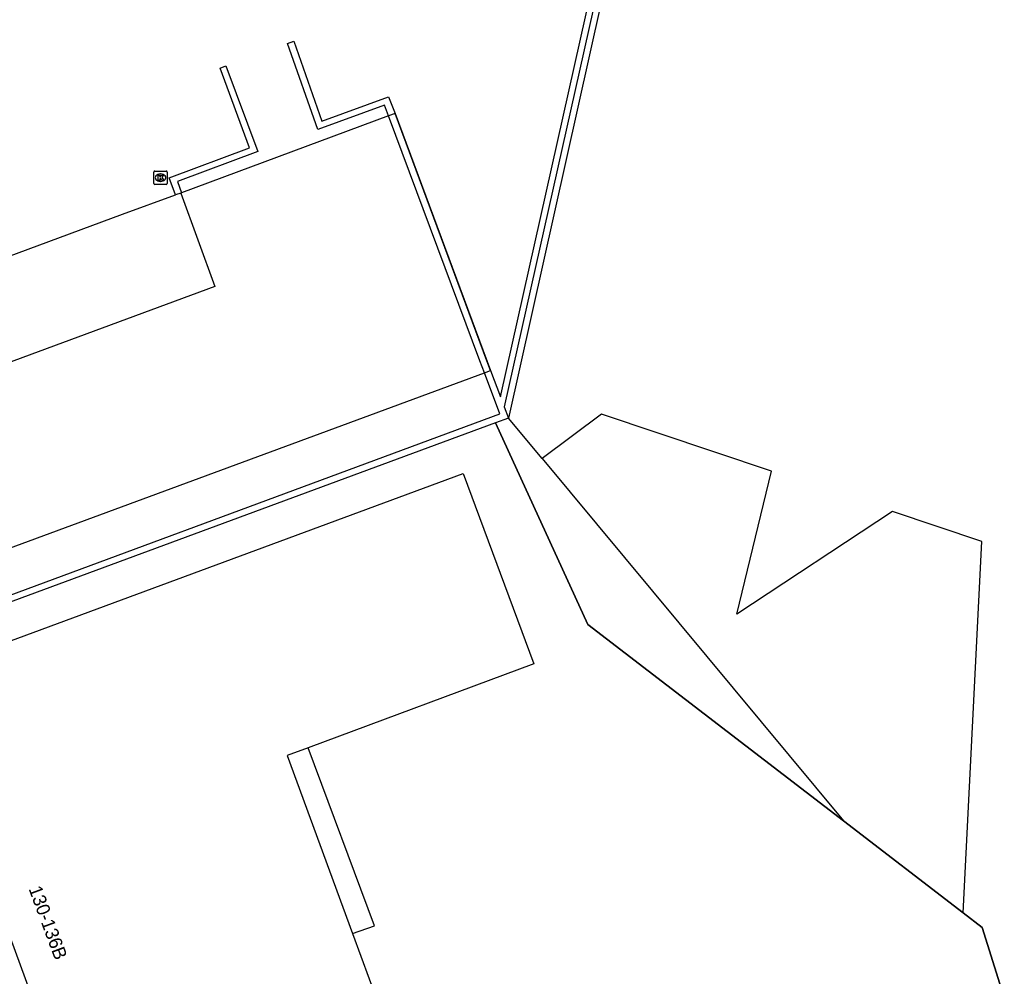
# Model space of a CAD drawing. Extents: x 161389 to 162585, y 388479 to 389761.
# Drawn here: x 162070.5 to 162145.1, y 388703.7 to 388775.6 of the extents above; entities that cross this region are included whole.
import ezdxf

# ---------------------------------------------------------------- set-up
doc = ezdxf.new("R2010")
doc.units = 0
for name, color, linetype in [('IMGEO_Groenvoorziening', 7, 'Continuous'), ('IMGEO_Hek', 7, 'Continuous'), ('IMGEO_Kolk', 7, 'Continuous'), ('IMGEO_Muur', 7, 'Continuous'), ('IMGEO_Pand', 7, 'Continuous'), ('IMGEO_Pand_nummerreeks', 7, 'Continuous'), ('IMGEO_Pand_overbouw', 7, 'Continuous')]:
    doc.layers.add(name, color=color, linetype=linetype)

msp = doc.modelspace()

# ---------------------------------------------------------------- linework, layer by layer
at = {"layer": 'IMGEO_Groenvoorziening'}
for points in [[(162122.012, 388811.944), (162107.264, 388745.692)], [(162141.446, 388708.493), (162142.841, 388736.421), (162136.136, 388738.669), (162124.438, 388730.944), (162127.039, 388741.711), (162114.251, 388745.986), (162109.783, 388742.663)], [(162106.287, 388745.331), (162113.232, 388730.178), (162132.45, 388715.408)], [(162109.783, 388742.663), (162107.264, 388745.692)], [(162109.783, 388742.663), (162132.45, 388715.408)], [(162132.45, 388715.408), (162141.446, 388708.493)], [(162141.446, 388708.493), (162142.881, 388707.39), (162145.128, 388700.187)]]:
    msp.add_lwpolyline(points, dxfattribs=at)
at = {"layer": 'IMGEO_Hek'}
for points in [[(162132.45, 388715.408), (162113.232, 388730.178), (162106.287, 388745.331)], [(162142.881, 388707.39), (162141.446, 388708.493), (162132.45, 388715.408)], [(162145.128, 388700.187), (162142.881, 388707.39)]]:
    msp.add_lwpolyline(points, dxfattribs=at)
at = {"layer": 'IMGEO_Kolk'}
for p, q in [((162080.601, 388763.349), (162080.601, 388764.201)), ((162080.676, 388764.275), (162081.528, 388764.275)), ((162081.089, 388764.055), (162081.114, 388764.055)), ((162081.602, 388764.201), (162081.602, 388763.349)), ((162081.528, 388763.275), (162080.676, 388763.275)), ((162081.112, 388763.495), (162081.087, 388763.495))]:
    msp.add_line(p, q, dxfattribs=at)
for points in [[(162080.601, 388763.349), (162080.601, 388764.201)], [(162080.676, 388764.275), (162081.528, 388764.275)], [(162080.922, 388763.975), (162081.045, 388763.975), (162081.045, 388763.824), (162081.175, 388763.975), (162081.339, 388763.975), (162081.193, 388763.824), (162081.346, 388763.575), (162081.194, 388763.575), (162081.109, 388763.739), (162081.045, 388763.672), (162081.045, 388763.575), (162080.922, 388763.575), (162080.922, 388763.975)], [(162081.602, 388764.201), (162081.602, 388763.349)], [(162081.528, 388763.275), (162080.676, 388763.275)]]:
    msp.add_lwpolyline(points, dxfattribs=at)
for centre, start, end in [((162080.678, 388764.199), 91.55205, 178.44795), ((162080.678, 388764.199), 91.55205, 178.44795), ((162081.526, 388764.199), 1.55205, 88.44795), ((162081.526, 388764.199), 1.55205, 88.44795), ((162080.678, 388763.351), 181.55205, 268.44795), ((162080.678, 388763.351), 181.55205, 268.44795), ((162081.526, 388763.351), 271.55205, 358.44795), ((162081.526, 388763.351), 271.55205, 358.44795)]:
    msp.add_arc(centre, 0.0765, start, end, dxfattribs=at)
for centre, major_axis, ratio, start_param, end_param in [((162081.088, 388763.775), (-0.387, 0.002), 0.722429, 4.712389, 7.853982), ((162081.113, 388763.775), (-0.39, 0.002), 0.717154, 1.570796, 4.712389)]:
    msp.add_ellipse(centre, major_axis=major_axis, ratio=ratio, start_param=start_param, end_param=end_param, dxfattribs=at)
at = {"layer": 'IMGEO_Muur'}
for points in [[(162090.089, 388796.832), (162089.771, 388797.682), (162120.964, 388809.223), (162106.946, 388746.548), (162107.264, 388745.692)], [(162105.908, 388749.278), (162106.664, 388747.307), (162120.333, 388808.51), (162090.394, 388797.404), (162090.544, 388797)], [(162098.245, 388768.416), (162097.945, 388769.221), (162092.924, 388767.399), (162090.655, 388773.874), (162091.135, 388774.03), (162093.235, 388768.019), (162098.238, 388769.844), (162098.752, 388768.604)], [(162082.237, 388762.484), (162081.754, 388763.754), (162087.8, 388766.024), (162085.578, 388772), (162086.02, 388772.18), (162088.422, 388765.738), (162082.371, 388763.486), (162082.673, 388762.63), (162082.628, 388762.613)], [(162098.752, 388768.604), (162098.245, 388768.416)], [(162105.447, 388749.108), (162105.114, 388750), (162098.245, 388768.416)], [(162098.752, 388768.604), (162105.908, 388749.278)], [(162106.287, 388745.331), (162058.659, 388727.729), (162052.765, 388743.449), (162053.195, 388743.617), (162058.944, 388728.375), (162106.601, 388746.014), (162105.447, 388749.108)], [(162105.447, 388749.108), (162105.908, 388749.278)], [(162107.264, 388745.692), (162106.287, 388745.331)]]:
    msp.add_lwpolyline(points, dxfattribs=at)
at = {"layer": 'IMGEO_Pand'}
for points in [[(162082.628, 388762.613), (162085.195, 388755.582), (162070.087, 388750), (162067.611, 388749.085), (162067.271, 388750), (162064.997, 388756.122), (162065.582, 388756.345), (162078.24, 388761.021), (162082.237, 388762.484)], [(162082.628, 388762.613), (162082.237, 388762.484)], [(162103.862, 388741.531), (162109.159, 388727.215), (162092.198, 388720.903), (162090.62, 388720.315), (162095.532, 388706.941), (162100.56, 388693.303), (162077.828, 388684.945), (162072.567, 388699.145), (162067.819, 388712.025), (162062.6, 388726.168), (162062.565, 388726.27), (162103.862, 388741.531)]]:
    msp.add_lwpolyline(points, dxfattribs=at)
at = {"layer": 'IMGEO_Pand_overbouw'}
msp.add_lwpolyline([(162057.848, 388731.531), (162105.447, 388749.108), (162105.908, 388749.278), (162105.641, 388750), (162098.752, 388768.604), (162098.245, 388768.416), (162082.673, 388762.63), (162082.628, 388762.613), (162085.195, 388755.582), (162070.087, 388750)], dxfattribs=at)
msp.add_lwpolyline([(162095.532, 388706.941), (162097.186, 388707.51), (162092.198, 388720.903), (162090.62, 388720.315)], close=True, dxfattribs=at)

# ---------------------------------------------------------------- texts
at = {"layer": 'IMGEO_Pand_nummerreeks'}
msp.add_text('130-136B', height=1, rotation=290.35482, dxfattribs=at).set_placement((162071.173, 388710.302))

doc.saveas('drawing.dxf')
